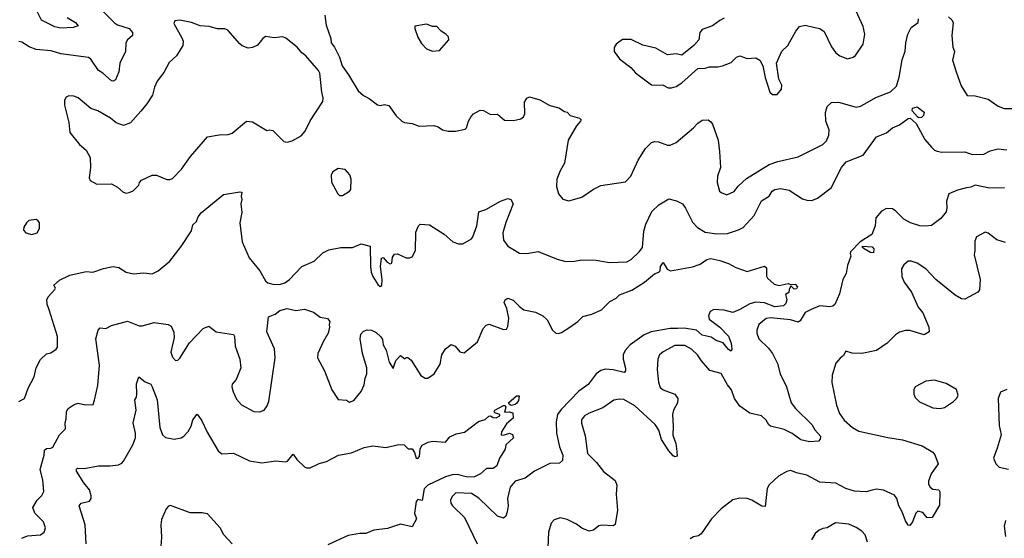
# Model space of a CAD drawing. Extents: x 1246230 to 1426786, y 660032 to 763141.
# Tile 298 of 566: x 1357261 to 1364047, y 673432 to 677004. Entities that reach past the tile are written whole.
import ezdxf

# ---------------------------------------------------------------- set-up
doc = ezdxf.new("R2010")
doc.units = 0

msp = doc.modelspace()

# ---------------------------------------------------------------- linework, layer by layer
at = {"layer": '0CON10XD'}
for points in [[(1357831.9, 677065), (1357915, 676982.5), (1357935, 676969.5), (1358015, 676942.2), (1358039.4, 676915), (1358038.6, 676895), (1358004.4, 676865), (1357993.3, 676845), (1357990, 676785), (1357951.5, 676705), (1357943.5, 676645), (1357920.3, 676589.7), (1357905, 676580), (1357895, 676582.5), (1357835, 676636), (1357804.5, 676654.5), (1357751.3, 676731.3), (1357735, 676744.2), (1357545, 676768.1), (1357478.5, 676788.5), (1357375, 676799.4), (1357326.4, 676816.4), (1357275, 676848), (1357255, 676853.8)], [(1357588.9, 677018.9), (1357646.2, 676985), (1357665, 676962.5), (1357629.1, 676950.9), (1357545, 676945.9), (1357504.4, 676955), (1357411.7, 677001.7), (1357375, 677073.5)], [(1362115, 677014.2), (1362085, 676999.2), (1362035, 676961.2), (1361965, 676936.2), (1361948.6, 676915), (1361942, 676865), (1361906.7, 676825), (1361825, 676760), (1361785, 676768.8), (1361725, 676761.2), (1361645, 676807.5), (1361555, 676828.8), (1361475, 676866.7), (1361415, 676866.7), (1361372.5, 676835), (1361358.3, 676811.7), (1361357.5, 676785), (1361394.1, 676734.1), (1361445.9, 676695.9), (1361473.9, 676673.9), (1361505, 676636.7), (1361614.3, 676554.3), (1361695, 676553.3), (1361730, 676535), (1361754.1, 676534.1), (1361785.6, 676544.4), (1361825, 676568), (1361935, 676668), (1361985, 676670), (1362015, 676679.2), (1362071.7, 676678.3), (1362105, 676686.2), (1362165, 676709.2), (1362202, 676745), (1362225, 676754.4), (1362275, 676737.5), (1362335, 676741.2), (1362362.5, 676725), (1362382.5, 676685), (1362397.5, 676605), (1362430, 676505), (1362448.3, 676488.3), (1362481.7, 676488.3), (1362510, 676525), (1362513.6, 676553.6), (1362492.5, 676595), (1362476.7, 676705), (1362512.3, 676787.7), (1362553.8, 676825), (1362608.8, 676925), (1362635, 676956.2), (1362675, 676965.8), (1362732.5, 676952.5), (1362775, 676943.8), (1362805, 676923.3), (1362855.9, 676815.9), (1362885, 676776.7), (1362914.2, 676754.2), (1362965, 676733.8), (1363003.9, 676746.1), (1363021.7, 676758.3), (1363073.8, 676835), (1363086, 676905), (1363075, 676957.5), (1363025, 677062.5)], [(1357995, 675810), (1358015, 675813.3), (1358043.9, 675826.1), (1358082.5, 675865), (1358087.5, 675882.5), (1358101.7, 675898.3), (1358175, 675933.8), (1358205, 675934), (1358275, 675902.5), (1358295, 675902.2), (1358315, 675910.4), (1358375.5, 675974.5), (1358438.9, 676061.1), (1358555, 676196), (1358635, 676211.2), (1358697.7, 676212.3), (1358725, 676221.2), (1358825, 676303.8), (1358865, 676300), (1358965, 676240), (1358985, 676246.2), (1359005, 676241.2), (1359082.5, 676165), (1359105, 676160), (1359139.5, 676170.5), (1359200, 676205), (1359228, 676235), (1359262.5, 676307.5), (1359349.7, 676440.3), (1359352.5, 676465), (1359342.5, 676505), (1359328.6, 676635), (1359320.8, 676655), (1359234.2, 676755), (1359206.2, 676776.2), (1359173.7, 676813.7), (1359095, 676877.5), (1359075, 676886), (1359015, 676880), (1358955, 676888.8), (1358936.2, 676875), (1358900.6, 676829.4), (1358865, 676811.4), (1358835, 676807.1), (1358795, 676823.1), (1358777.2, 676837.2), (1358695, 676932), (1358675, 676940), (1358625, 676940), (1358566.1, 676956.1), (1358505, 676960.8), (1358445, 676984), (1358365, 677001.2), (1358330, 676995), (1358323, 676977), (1358379.7, 676879.7), (1358388.6, 676855), (1358386, 676825), (1358342.5, 676755), (1358291.3, 676708.7), (1358255, 676641.2), (1358209.1, 676580.9), (1358190.9, 676539.1), (1358176.2, 676485), (1358138.2, 676425), (1358096.3, 676373.7), (1358025, 676292.5), (1357976.1, 676276.1), (1357925, 676293.8), (1357886.7, 676325), (1357800, 676375), (1357752.6, 676392.6), (1357665, 676466.2), (1357635, 676476.7), (1357600.7, 676479.3), (1357580.7, 676469.3), (1357570.7, 676449.3), (1357570, 676415), (1357598.8, 676295), (1357606.1, 676226.1), (1357673.8, 676145), (1357720, 676105), (1357745.8, 676055), (1357750, 675985), (1357740, 675915), (1357747, 675897), (1357792, 675872), (1357895, 675873.3), (1357935, 675850), (1357975, 675816.7), (1357995, 675810)], [(1359364.2, 677034.2), (1359373.1, 676965), (1359406, 676875), (1359407.5, 676845), (1359430, 676815), (1359464.2, 676745), (1359484.2, 676685), (1359528.1, 676625), (1359593.6, 676513.6), (1359630.9, 676480.9), (1359670.5, 676460.5), (1359726.4, 676416.4), (1359745, 676413.3), (1359775, 676420), (1359805, 676413.3), (1359855, 676341.2), (1359894.2, 676304.2), (1359912.5, 676295), (1359965, 676289.2), (1360015, 676270.8), (1360115, 676276.2), (1360145, 676266.2), (1360175, 676246), (1360215, 676235.7), (1360264, 676236), (1360330.5, 676249.5), (1360341.2, 676258.8), (1360353.8, 676305), (1360372.7, 676337.3), (1360387.5, 676355), (1360435, 676380), (1360457.7, 676377.7), (1360505, 676351.2), (1360555, 676352.5), (1360601.7, 676311.7), (1360665, 676310), (1360715, 676322), (1360733.3, 676335), (1360741.2, 676355), (1360740, 676435), (1360757, 676463), (1360775, 676472.5), (1360845, 676451.2), (1360915, 676413.8), (1360975.9, 676395.9), (1361015, 676372.5), (1361035, 676367.5), (1361055, 676343.3), (1361120, 676325), (1361130, 676315), (1361126.7, 676305), (1361097.6, 676272.4), (1361041.2, 676175), (1361016.2, 676015), (1360985, 675962.5), (1360962, 675905), (1360960, 675855), (1360974.3, 675804.3), (1361005, 675768), (1361045, 675756.2), (1361135, 675782.5), (1361215, 675837.5), (1361265, 675862.5), (1361435, 675886.2), (1361472, 675925), (1361522.7, 676037.3), (1361573.4, 676116.6), (1361615, 676158.8), (1361635, 676166), (1361663.6, 676163.6), (1361725, 676140), (1361745, 676140), (1361785, 676158), (1361905, 676258.6), (1361935, 676290.8), (1361965, 676310.8), (1362005, 676314), (1362025, 676301.2), (1362036, 676285), (1362074.1, 676174.1), (1362084.2, 676095), (1362090, 675985), (1362071.2, 675925), (1362067, 675883), (1362083.9, 675823.9), (1362095, 675812.5), (1362135, 675797.5), (1362185, 675820), (1362213, 675857), (1362270.9, 675909.1), (1362425, 676005.5), (1362485, 676027.9), (1362625, 676059.2), (1362796.4, 676143.6), (1362820.9, 676169.1), (1362837.7, 676207.7), (1362838.6, 676245), (1362817.1, 676305), (1362814.3, 676365.7), (1362826.2, 676405), (1362855, 676433.3), (1362905, 676435.8), (1363025, 676401.5), (1363055, 676407.8), (1363085, 676423.5), (1363161.3, 676468.7), (1363262.8, 676507.2), (1363303.1, 676545), (1363321.4, 676608.6), (1363342.4, 676727.6), (1363363.8, 676786.2), (1363366.9, 676845), (1363382, 676905), (1363405, 676951.2), (1363453.8, 676985), (1363455, 677010)], [(1363662.5, 677022.5), (1363685, 677002.5), (1363693, 676983), (1363684, 676895), (1363692.5, 676815), (1363704.2, 676785), (1363690, 676725), (1363715, 676643.8), (1363748.3, 676548.3), (1363791.7, 676481.7), (1363845, 676479.4), (1363935, 676455.5), (1364005, 676408.9), (1364045, 676392.1), (1364108.9, 676391.1)], [(1360105, 676786.7), (1360155, 676792.5), (1360218, 676865), (1360216, 676885), (1360198.8, 676905), (1360165, 676923.8), (1360135, 676958), (1360105, 676956.7), (1360065, 676972.5), (1359985, 676960), (1359983.9, 676943.9), (1360003.9, 676883.9), (1360029.5, 676839.5), (1360064.1, 676804.1), (1360105, 676786.7)], [(1363457, 676327), (1363447.5, 676335), (1363412.7, 676375), (1363415, 676393.8), (1363445, 676403.3), (1363495, 676367.5), (1363490, 676345), (1363475, 676329.4), (1363457, 676327)], [(1357256.4, 674373.6), (1357293.8, 674395), (1357320, 674465), (1357361.2, 674545), (1357375.8, 674605), (1357405, 674663.3), (1357446.4, 674703.6), (1357475, 674710), (1357512.5, 674735), (1357521.7, 674748.3), (1357521.2, 674821.2), (1357464.5, 675004.5), (1357450.8, 675045), (1357448, 675075), (1357458, 675095), (1357503.3, 675145), (1357507.5, 675155), (1357497.5, 675175), (1357535, 675210), (1357605.9, 675244.1), (1357719.3, 675269.3), (1357765, 675264), (1357839.3, 675290.7), (1357905, 675303.3), (1357943.9, 675296.1), (1357995.6, 675265.6), (1358045, 675254), (1358115, 675261.2), (1358175, 675253.3), (1358215, 675273.8), (1358295, 675341.2), (1358375, 675441.2), (1358445, 675550), (1358455, 675590), (1358478.8, 675615), (1358490, 675645), (1358515, 675676), (1358665, 675800), (1358779.3, 675819.3), (1358792.5, 675815), (1358787.5, 675785), (1358792.5, 675765), (1358785.8, 675735), (1358791.1, 675675), (1358777.3, 675605), (1358793.5, 675473.5), (1358843, 675363), (1358916.5, 675275), (1358955.6, 675205), (1358971.5, 675191.5), (1359005, 675182.5), (1359050.6, 675180.6), (1359089.5, 675190.5), (1359121.5, 675215), (1359205, 675304.4), (1359289.7, 675340.3), (1359351.2, 675398.8), (1359390.9, 675419.1), (1359474.2, 675434.2), (1359555, 675435.8), (1359615, 675460), (1359676.7, 675445), (1359678, 675305), (1359682.5, 675265), (1359694, 675235), (1359729.3, 675179.3), (1359745, 675166.7), (1359757.1, 675172.9), (1359758.8, 675215), (1359746.7, 675305), (1359755, 675362.5), (1359765, 675366.7), (1359794.4, 675334.4), (1359815, 675323.3), (1359825, 675327.5), (1359831.2, 675368.8), (1359845, 675390), (1359865, 675391.2), (1359925, 675364.4), (1359947, 675363), (1359965, 675370), (1359988.8, 675415), (1359990.7, 675539.3), (1360010, 675585), (1360020, 675595), (1360085, 675590), (1360185.8, 675525.8), (1360245, 675473.8), (1360285, 675460), (1360315, 675460.8), (1360373.8, 675495), (1360385, 675508.8), (1360411.5, 675585), (1360425, 675680), (1360473, 675697), (1360575, 675754), (1360625, 675773.3), (1360646.4, 675766.4), (1360662.5, 675735), (1360612.3, 675607.7), (1360591.5, 675535), (1360594.2, 675485), (1360625, 675444), (1360705, 675396), (1360755, 675392.5), (1360835, 675407.1), (1360965, 675354), (1361015, 675340), (1361071.7, 675338.3), (1361135, 675349.2), (1361235, 675346.9), (1361325, 675331.4), (1361445, 675335.8), (1361475, 675352), (1361530, 675405), (1361552.2, 675435), (1361563, 675547), (1361576.2, 675595), (1361618.2, 675681.8), (1361665, 675728.6), (1361735, 675770), (1361786.5, 675756.5), (1361828.5, 675735), (1361850.5, 675705), (1361898.9, 675608.9), (1361932.4, 675572.4), (1361985, 675540.6), (1362065, 675529.4), (1362139.1, 675530.9), (1362215, 675555.6), (1362247.5, 675572.5), (1362323.1, 675655), (1362373.6, 675756.4), (1362425, 675788), (1362447.3, 675822.7), (1362465, 675834.4), (1362505, 675842.2), (1362565, 675828.9), (1362655, 675771.1), (1362685, 675760), (1362720.9, 675759.1), (1362760, 675775), (1362854.5, 675845.5), (1362924.7, 675985.3), (1362956.2, 676025), (1363075, 676070.8), (1363165, 676196.2), (1363235, 676223.8), (1363275, 676258.8), (1363325, 676278.8), (1363385, 676324.3), (1363396.7, 676325), (1363439.8, 676289.8), (1363499.3, 676179.3), (1363543.8, 676125), (1363565, 676106.2), (1363585, 676098), (1363615, 676092), (1363773.6, 676093.6), (1363826.1, 676076.1), (1363905, 676078), (1363949.5, 676100.5), (1364003.6, 676113.6), (1364065, 676108)], [(1359485, 675794), (1359535, 675822), (1359544, 675835), (1359545.8, 675905), (1359536.2, 675935), (1359505, 675972.5), (1359455, 675980), (1359420, 675955), (1359407.5, 675935), (1359410, 675885), (1359453.3, 675805), (1359465, 675794), (1359485, 675794)], [(1364047.5, 675845), (1363945, 675842.5), (1363845, 675864), (1363815, 675850), (1363786, 675846), (1363725, 675830.8), (1363664.2, 675805), (1363647.5, 675755), (1363650.8, 675705), (1363645, 675680), (1363608, 675635), (1363545, 675586.2), (1363505, 675580.8), (1363465, 675584.4), (1363401.2, 675605), (1363355, 675630.6), (1363299.1, 675685), (1363275, 675700.3), (1363235, 675702.9), (1363200, 675685), (1363161.8, 675638.2), (1363157.2, 675585), (1363134.7, 675525.3), (1363053.1, 675475), (1362987.5, 675405), (1362984, 675394), (1362990, 675375), (1362965, 675310), (1362957.5, 675255), (1362933.3, 675215), (1362911.1, 675115), (1362877.6, 675042.4), (1362865, 675031.4), (1362845, 675025.6), (1362775.8, 675034.2), (1362715, 675007.1), (1362675, 674986.2), (1362640.7, 674929.3), (1362625, 674919.5), (1362573.1, 674936.9), (1362435, 674951.1), (1362405, 674946.7), (1362355.7, 674905), (1362340, 674865), (1362340, 674845), (1362354, 674805), (1362422.1, 674742.1), (1362448.6, 674705), (1362482.5, 674635), (1362502.5, 674565), (1362545.7, 674475), (1362578, 674365), (1362608, 674325), (1362720, 674215), (1362740, 674180), (1362780, 674135), (1362777.5, 674115), (1362765, 674100), (1362705, 674096), (1362645, 674110), (1362585, 674153.1), (1362530.2, 674180.2), (1362434.7, 674204.7), (1362423.2, 674213.2), (1362404.4, 674245), (1362374.2, 674275), (1362293.1, 674293.1), (1362225, 674342.9), (1362187.8, 674395), (1362167.3, 674455), (1362138, 674488), (1362095, 674566.2), (1362018.1, 674588.1), (1361959.2, 674655), (1361932.5, 674695), (1361890, 674735), (1361845, 674758.9), (1361775, 674759.4), (1361694.5, 674715.5), (1361670, 674695), (1361658, 674665), (1361654.3, 674595.7), (1361662.5, 674507.5), (1361675, 674471.4), (1361695, 674453.5), (1361775.5, 674425.5), (1361796.2, 674395), (1361793.9, 674366.1), (1361766.1, 674313.9), (1361759.2, 674285), (1361765.5, 674205), (1361761.2, 674141.2), (1361782, 674085), (1361790.5, 674030.5)], [(1357345, 675523.3), (1357382.5, 675535), (1357396.7, 675565), (1357397.5, 675605), (1357389.3, 675619.3), (1357375, 675626.7), (1357325, 675620), (1357307.5, 675605), (1357290, 675575), (1357287.5, 675555), (1357302.5, 675535), (1357345, 675523.3)], [(1364055, 675470), (1363995, 675487.3), (1363935, 675533.8), (1363915, 675540), (1363855, 675507.5), (1363842.3, 675477.7), (1363844, 675415), (1363838.6, 675385), (1363880, 675215), (1363876.1, 675143.9), (1363863.6, 675126.4), (1363775, 675080), (1363751.3, 675081.3), (1363707, 675107), (1363575, 675214.2), (1363505, 675287.5), (1363445, 675325.8), (1363405, 675341.2), (1363385, 675341.2), (1363354.1, 675315.9), (1363337.5, 675287.5), (1363341.2, 675235), (1363355.8, 675195), (1363406.1, 675126.1), (1363454, 675025), (1363484.2, 674985), (1363526, 674885), (1363528, 674855), (1363495, 674833.1), (1363395, 674864), (1363366.4, 674863.6), (1363325, 674852.5), (1363296.1, 674833.9), (1363238.8, 674775), (1363165, 674725.7), (1363065, 674705.8), (1362997.4, 674707.4), (1362955, 674720), (1362938.8, 674691.2), (1362915, 674673.3), (1362885, 674637.5), (1362861.2, 674555), (1362858.8, 674505), (1362889.1, 674349.1), (1362910.8, 674290.8), (1362943.3, 674245), (1362999.5, 674195), (1363045, 674170.9), (1363245, 674125.4), (1363345, 674110.5), (1363479.7, 674069.7), (1363554.5, 674024.5), (1363567.1, 674007.1), (1363590, 673945), (1363543.3, 673875), (1363523.8, 673825), (1363524, 673805), (1363535, 673783.3), (1363555, 673771.2), (1363595.9, 673765.9), (1363601.7, 673751.7), (1363600, 673660), (1363550, 673575), (1363515, 673573.3), (1363485, 673608.8), (1363451.2, 673618.8), (1363435.8, 673604.2), (1363414, 673545), (1363395, 673520), (1363385, 673522.5), (1363365, 673553.3), (1363342, 673615), (1363318.9, 673655), (1363306.5, 673705), (1363289.8, 673729.8), (1363215, 673762.5), (1363165, 673771.2), (1363137, 673763), (1363095, 673751.2), (1363014, 673756), (1362955, 673774.5), (1362885, 673812.7), (1362775, 673818.5), (1362685, 673866.2), (1362615, 673881.8), (1362575, 673898.1), (1362547, 673893), (1362490.9, 673859.1), (1362425, 673800), (1362412.9, 673775), (1362398, 673652), (1362375, 673653.8), (1362306.7, 673695), (1362275, 673705.8), (1362225, 673709.2), (1362175, 673695.8), (1362095, 673633.8), (1362028, 673565), (1361957.7, 673462.3), (1361940, 673450), (1361905, 673442.9), (1361881.5, 673428.5)], [(1363145, 675397.5), (1363125, 675400), (1363080, 675425), (1363070, 675435), (1363070, 675445), (1363135, 675440), (1363148.1, 675425), (1363145, 675397.5)], [(1357275, 673432), (1357315, 673448.6), (1357404.1, 673455.9), (1357430, 673475), (1357438, 673505), (1357425.7, 673545), (1357365, 673606.2), (1357350.8, 673645), (1357380.8, 673695), (1357413, 673727), (1357427.8, 673755), (1357421.8, 673835), (1357403.3, 673905), (1357430, 674005), (1357431.2, 674038.8), (1357445, 674051.2), (1357475, 674051.9), (1357490.6, 674059.4), (1357536.2, 674145), (1357577.5, 674185), (1357574.4, 674225), (1357582.5, 674255), (1357584.3, 674305), (1357596.2, 674325), (1357637.3, 674352.7), (1357665, 674362), (1357715, 674351.2), (1357766.4, 674353.6), (1357776.1, 674383.9), (1357799.4, 674485), (1357811.1, 674625), (1357785.8, 674805), (1357802.5, 674865), (1357815, 674882.5), (1357855, 674876.7), (1357895, 674898), (1358005, 674928.6), (1358085, 674895.6), (1358105, 674895.6), (1358187.4, 674917.4), (1358285, 674904), (1358305, 674892.5), (1358322.7, 674852.7), (1358325.7, 674814.3), (1358303.2, 674713.2), (1358315, 674680), (1358335, 674656.7), (1358350.7, 674659.3), (1358365, 674672.5), (1358431.5, 674778.5), (1358525, 674877.5), (1358565, 674892), (1358615, 674854.6), (1358733.8, 674836.2), (1358742.5, 674822.5), (1358745.7, 674755), (1358778, 674665), (1358786.2, 674605), (1358753.8, 674525), (1358725.9, 674494.1), (1358723.8, 674475), (1358731.7, 674441.7), (1358755, 674390), (1358790.7, 674350.7), (1358875, 674306), (1358915, 674302.9), (1358945.8, 674315), (1358966.3, 674343.7), (1358977.8, 674375), (1359021.1, 674675), (1359017.2, 674737.2), (1358964.2, 674855), (1358975, 674956.7), (1359022.5, 674975), (1359055, 675001.2), (1359105, 675013.8), (1359165, 675002), (1359225, 675010.8), (1359285, 674988.8), (1359332.5, 674955), (1359382.5, 674945), (1359397.5, 674925), (1359393.9, 674903.9), (1359396.2, 674886.2), (1359387.1, 674845), (1359352, 674785), (1359316.2, 674705), (1359313.8, 674675), (1359361.4, 674585), (1359412.5, 674455), (1359455, 674388.8), (1359513, 674383), (1359535, 674370), (1359565, 674381.2), (1359615, 674443.8), (1359635, 674490), (1359641.9, 674535), (1359654.4, 674565), (1359653.3, 674605), (1359624.4, 674705), (1359607.8, 674805), (1359612.4, 674837.6), (1359630.5, 674859.5), (1359655, 674868.1), (1359685, 674865.7), (1359718.7, 674848.7), (1359750.5, 674820.5), (1359762.3, 674802.3), (1359766, 674765), (1359787.5, 674727.5), (1359806.7, 674645), (1359835, 674602.5), (1359853.9, 674656.1), (1359885, 674690), (1359915, 674667.5), (1359925, 674677.5), (1359935, 674677.5), (1359958.2, 674658.2), (1360025, 674554), (1360055, 674534), (1360074.1, 674535.9), (1360118, 674565), (1360159.4, 674630.6), (1360170, 674695), (1360195, 674736.7), (1360235, 674766.7), (1360262.5, 674755), (1360295, 674716.7), (1360325, 674708.8), (1360416.2, 674785), (1360454.1, 674875.9), (1360475, 674900), (1360496.1, 674906.1), (1360595, 674870), (1360615, 674872.5), (1360625, 674890), (1360632.3, 674947.7), (1360617.5, 675015), (1360599.1, 675055), (1360607.9, 675075), (1360625, 675085.8), (1360662.5, 675072.5), (1360705, 675027.5), (1360735, 675006.2), (1360815, 674989.2), (1360866, 674965), (1360896.1, 674936.1), (1360932.9, 674865), (1360955, 674844.2), (1360975, 674842.5), (1360995, 674849.4), (1361053.3, 674886.7), (1361108, 674925), (1361141.2, 674958.8), (1361205, 674975.6), (1361270.8, 675005), (1361327.6, 675062.4), (1361370.8, 675085), (1361395, 675108.9), (1361479.5, 675140.5), (1361566.2, 675195), (1361635, 675253.8), (1361665, 675264.2), (1361675, 675273.8), (1361676.9, 675305), (1361695, 675332.5), (1361724.3, 675285), (1361745.9, 675274.1), (1361898.8, 675301.2), (1361949.5, 675320.5), (1361997.3, 675352.7), (1362025, 675360), (1362085, 675346), (1362145, 675323.8), (1362196.1, 675296.1), (1362275, 675270), (1362395, 675306), (1362408.8, 675295), (1362408.3, 675238.3), (1362415, 675223.3), (1362461.7, 675181.7), (1362495, 675173.1), (1362557.5, 675187.5), (1362575, 675180), (1362605, 675182.5), (1362621.4, 675165), (1362615, 675150), (1362598, 675148), (1362575, 675170), (1362563.3, 675145), (1362562.5, 675125), (1362538.3, 675111.7), (1362548, 675075), (1362540.6, 675049.4), (1362525, 675032.9), (1362465, 675026.4), (1362395, 675053.1), (1362335, 675058.2), (1362292.4, 675047.6), (1362225, 675008.2), (1362175, 674987.9), (1362115, 675002.3), (1362045, 675006.9), (1362020, 674995), (1362008, 674965), (1362011.7, 674941.7), (1362085, 674886.9), (1362145.6, 674825), (1362164.3, 674775), (1362169.2, 674735), (1362165, 674720), (1362145, 674732.9), (1362108.3, 674778.3), (1362060.8, 674795), (1362026.4, 674816.4), (1361965, 674832), (1361924.8, 674864.8), (1361841.4, 674878.6), (1361795, 674877), (1361745, 674876.6), (1361612.9, 674855), (1361565, 674833.5), (1361469.2, 674765), (1361433.9, 674725), (1361420, 674695), (1361420, 674665), (1361436.2, 674603.8), (1361435.5, 674584.5), (1361426.7, 674575), (1361351.7, 674591.7), (1361295, 674596.6), (1361265, 674587.1), (1361233.8, 674565), (1361178.3, 674491.7), (1361114.5, 674445.5), (1360992, 674318), (1360968.1, 674285), (1360957.6, 674235), (1360960, 674155), (1360981.1, 674061.1), (1361004.4, 674005), (1361002.9, 673967.1), (1360980.3, 673949.7), (1360915, 673946.2), (1360808.1, 673895), (1360745, 673846.9), (1360675, 673825.4), (1360640.5, 673785), (1360622.2, 673705), (1360626.9, 673655), (1360620.8, 673615), (1360611.2, 673585), (1360595, 673571.2), (1360555, 673584.2), (1360425, 673709.5), (1360375, 673740), (1360267.5, 673745), (1360241.2, 673718.8), (1360231.2, 673695), (1360232, 673675), (1360243.8, 673655), (1360325.5, 673575.5), (1360414.3, 673395)], [(1357718.5, 673395), (1357711.5, 673525), (1357670.8, 673655), (1357685, 673674), (1357741.7, 673688.3), (1357753.3, 673705), (1357754, 673725), (1357741.9, 673765), (1357702.2, 673815), (1357653.5, 673895), (1357651.9, 673908.1), (1357660, 673915), (1357705, 673912.7), (1357805, 673931.8), (1357885, 673931.8), (1357941.3, 673938.7), (1357965, 673948.6), (1357977.6, 673962.4), (1358041.8, 674075), (1358059.2, 674125), (1358058.7, 674155), (1358043.5, 674226.5), (1358064.3, 674315), (1358054, 674385), (1358065.9, 674404.1), (1358069.2, 674425), (1358066.4, 674495), (1358083.3, 674545), (1358125, 674508.8), (1358165, 674493.3), (1358174, 674475), (1358209.6, 674385), (1358226.9, 674195), (1358244.2, 674144.2), (1358265, 674125.6), (1358325.6, 674115.6), (1358375, 674124.3), (1358392, 674135), (1358422.8, 674167.2), (1358443.3, 674205), (1358455, 674248), (1358485, 674287.5), (1358515, 674246.2), (1358552.9, 674162.9), (1358630, 674035), (1358655, 674014.2), (1358735, 674018.6), (1358845.6, 673965.6), (1358930.9, 673950.9), (1359026.1, 673966.1), (1359095, 673958.8), (1359105.7, 673964.3), (1359145, 674012.5), (1359171.2, 673975), (1359223.9, 673923.9), (1359237, 673917), (1359263, 673917), (1359325, 673946.7), (1359375, 673960), (1359457.5, 674005), (1359548.6, 674021.4), (1359635, 674056.9), (1359695, 674068), (1359785, 674057.5), (1359875, 674078.8), (1359910, 674075), (1359939.3, 674049.3), (1359965, 674047.5), (1359983, 674023), (1359993.8, 673985), (1360005, 673982.5), (1360016.2, 673995), (1360022.1, 674047.9), (1360035, 674072.5), (1360076.3, 674093.7), (1360105, 674100), (1360195, 674094.5), (1360225, 674130), (1360268.3, 674151.7), (1360326.6, 674163.4), (1360423.2, 674236.8), (1360469.1, 674250.9), (1360495, 674274), (1360506.4, 674276.4), (1360525, 674263.8), (1360545, 674262), (1360570, 674275), (1360570, 674285), (1360536.2, 674295), (1360531.2, 674305), (1360536, 674315), (1360595, 674346.9), (1360605.8, 674345.8), (1360610.8, 674335), (1360601.7, 674301.7), (1360635, 674302.5), (1360660, 674295), (1360661.7, 674258.3), (1360615, 674220), (1360582.5, 674165), (1360580, 674145), (1360595, 674143.3), (1360636.4, 674156.4), (1360656.4, 674146.4), (1360663.3, 674125), (1360612.5, 674075), (1360606.7, 674045), (1360567.5, 673985), (1360549.3, 673930.7), (1360525, 673912.5), (1360478.3, 673911.7), (1360437.5, 673875), (1360395, 673856), (1360347.1, 673852.9), (1360275, 673871.3), (1360241.1, 673868.9), (1360195.6, 673854.4), (1360072.8, 673797.2), (1360047.7, 673772.3), (1360035, 673692.5), (1360005, 673700), (1359994, 673685), (1359982.2, 673605), (1359994.7, 673565), (1359965, 673510), (1359885, 673528.9), (1359795, 673500), (1359702.2, 673487.8), (1359645.5, 673464.5), (1359604.6, 673465.4), (1359525, 673450.4), (1359385, 673387.4)], [(1363605, 674326), (1363635, 674333.8), (1363697.5, 674375), (1363717.5, 674395), (1363727.5, 674415), (1363716.1, 674456.1), (1363645, 674498), (1363565, 674520), (1363505, 674513.8), (1363432.5, 674475), (1363422.5, 674455), (1363422.5, 674425), (1363431.7, 674401.7), (1363462.7, 674372.7), (1363555, 674330), (1363605, 674326)], [(1360647.3, 674347.3), (1360633.3, 674355), (1360628.8, 674365), (1360685, 674412.5), (1360704.3, 674414.3), (1360699.2, 674380.8), (1360688.1, 674361.9), (1360675, 674353.8), (1360647.3, 674347.3)], [(1364063, 674457), (1364020.7, 674439.3), (1364003.3, 674395), (1364011.7, 674208.3), (1364024, 674145), (1363998.3, 674051.7), (1363972.5, 673985), (1363988, 673945), (1364012.1, 673922.1), (1364075, 673907.1)], [(1361790.5, 674030.5), (1361792.5, 673997.5), (1361775, 673993.3), (1361765, 674000), (1361735, 674033.8), (1361685, 674113.3), (1361665, 674177.5), (1361640, 674215), (1361500.8, 674345), (1361425, 674387.5), (1361395, 674390.8), (1361355, 674384), (1361279.7, 674330.3), (1361185, 674294.2), (1361153.8, 674275), (1361132.7, 674247.3), (1361132, 674225), (1361157.7, 674137.7), (1361174.5, 674015), (1361235.6, 673955), (1361285, 673892.5), (1361365, 673831.2), (1361377, 673797), (1361371.9, 673735), (1361380, 673625), (1361365, 673527.5), (1361352, 673518), (1361275, 673522), (1361252, 673518), (1361215, 673487.5), (1361185, 673481.2), (1361135, 673501.2), (1361098.3, 673528.3), (1361035, 673560.8), (1360985, 673572), (1360945, 673558.8), (1360924.4, 673535.6), (1360905.8, 673475), (1360898.1, 673315)], [(1358725.2, 673395), (1358667.1, 673455), (1358643.8, 673505), (1358555, 673601.1), (1358518.4, 673608.4), (1358435, 673607.8), (1358301.1, 673658.9), (1358285.7, 673654.3), (1358271.2, 673635), (1358238.8, 673561.2), (1358234.4, 673525), (1358239.4, 673440.6), (1358234.5, 673375)], [(1363103.8, 673405), (1363087, 673457), (1363065, 673481.2), (1363025, 673507.5), (1362975, 673529.2), (1362882.3, 673537.7), (1362825.8, 673504.2), (1362795, 673500), (1362771.2, 673488.8), (1362744.2, 673465.8), (1362717.9, 673422.1)], [(1364053.8, 673555), (1364046.2, 673515), (1364053.8, 673445)]]:
    msp.add_lwpolyline(points, dxfattribs=at)

doc.saveas('drawing.dxf')
